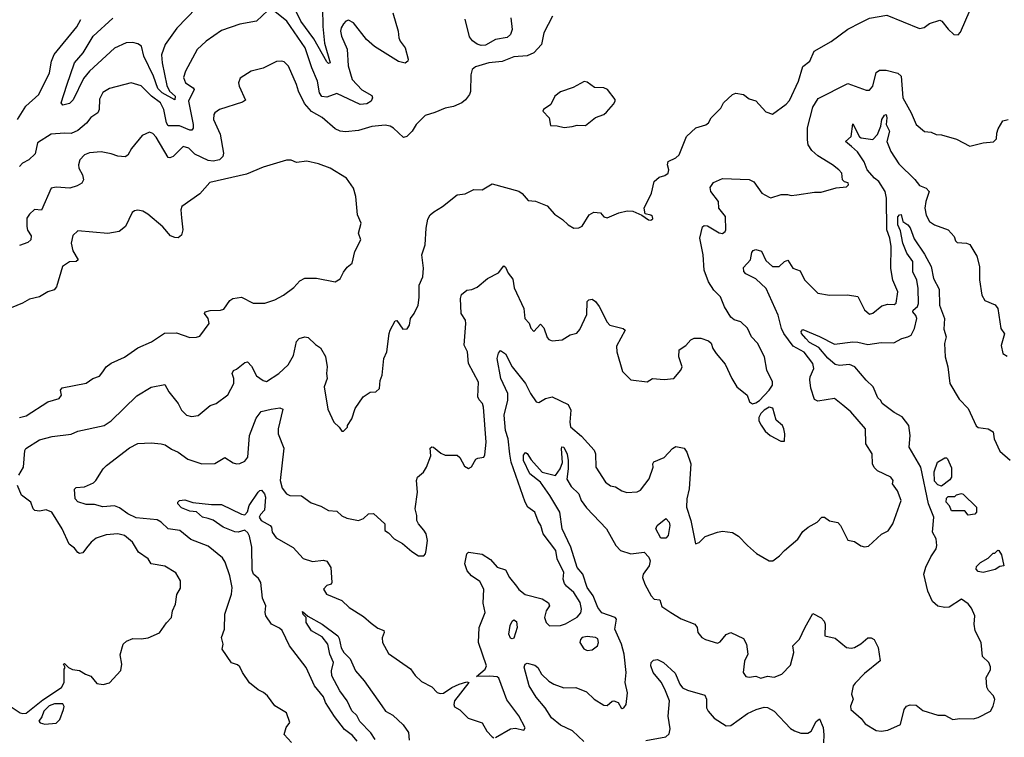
# Model space of a CAD drawing. Extents: x 1690054 to 1842981, y 782881 to 914114.
# Tile 383 of 656: x 1754567 to 1760462, y 875098 to 879393. Entities that reach past the tile are written whole.
import ezdxf

# ---------------------------------------------------------------- set-up
doc = ezdxf.new("R2010")
doc.units = 0

msp = doc.modelspace()

# ---------------------------------------------------------------- linework, layer by layer
at = {"layer": '0CON10XD'}
for points in [[(1759602.7, 879377.3), (1759655, 879402), (1759759.5, 879419.5), (1759955, 879341.4), (1759983, 879347), (1760015, 879370.8), (1760075, 879390), (1760087.5, 879385), (1760126.1, 879336.1), (1760160, 879305), (1760185, 879302.5), (1760200.7, 879319.3), (1760257.9, 879452.1), (1760286.2, 879495), (1760335, 879546.7), (1760365, 879563.3), (1760385, 879562.5), (1760415, 879543.8), (1760455, 879546.7), (1760499.5, 879580.5)], [(1756380.4, 879465), (1756382.7, 879352.7), (1756392.8, 879252.8), (1756425.5, 879135), (1756415, 879131.9), (1756405, 879141.1), (1756328.5, 879278.5), (1756249.3, 879385), (1756192, 879502)], [(1756052.4, 879447.6), (1755985, 879384.3), (1755885, 879365.6), (1755775, 879329.5), (1755684.2, 879265), (1755630, 879215), (1755560.5, 879085), (1755547.9, 879047.9), (1755559.4, 879015), (1755606, 878986), (1755611.9, 878975), (1755578.1, 878905), (1755604.7, 878765.3), (1755606, 878744), (1755598.1, 878731.9), (1755585, 878731.3), (1755522.8, 878757.2), (1755455, 878757.8), (1755445, 878776), (1755430.2, 878855), (1755409.2, 878895), (1755356, 878936), (1755295, 878998.1), (1755235, 879015.7), (1755105, 878981.1), (1755065, 878956.9), (1755045, 878916.7), (1755043.6, 878855), (1755034, 878836), (1754992.4, 878807.6), (1754966.8, 878773.2), (1754915, 878729.1), (1754875, 878712.7), (1754835, 878713.2), (1754755, 878707.7), (1754674.1, 878655.9), (1754660.3, 878589.7), (1754620.8, 878555), (1754584.7, 878535.3), (1754566.4, 878515)], [(1755625, 879464.4), (1755508.1, 879341.9), (1755437.9, 879245), (1755416.9, 879183.1), (1755420.6, 879135), (1755448.6, 878998.6), (1755464.7, 878964.7), (1755497.5, 878935), (1755495, 878914), (1755419.6, 878955), (1755395, 878980.5), (1755368.6, 879055), (1755309.8, 879175), (1755296, 879235), (1755275, 879249.5), (1755245, 879257.5), (1755205, 879255.3), (1755135, 879223.4), (1754985.5, 879085), (1754949.5, 879040.5), (1754887, 878913), (1754865, 878892.4), (1754825, 878881.9), (1754814.4, 878895), (1754848.3, 879001.7), (1754894.5, 879135), (1754947.5, 879195), (1755007.1, 879295), (1755125, 879403.1)], [(1756800.6, 879435), (1756833.1, 879325), (1756836.2, 879285), (1756844.1, 879264.1), (1756874.4, 879225), (1756893, 879157), (1756890, 879145), (1756875, 879134), (1756835, 879142.2), (1756692, 879232), (1756644.1, 879274.1), (1756565, 879374.4), (1756535, 879390), (1756520, 879385), (1756505, 879367.5), (1756491.2, 879345), (1756488.5, 879325), (1756494.6, 879295), (1756527.4, 879217.4), (1756533, 879117), (1756558.5, 879035), (1756615, 878973.9), (1756675, 878939.6), (1756680, 878925), (1756671.1, 878905), (1756645, 878888.7), (1756605, 878886.6), (1756465, 878952.2), (1756405, 878929.1), (1756375, 878933.6), (1756361.1, 878955), (1756350.7, 879025), (1756315.2, 879105), (1756275.2, 879225), (1756165.4, 879385), (1756085, 879450.8)], [(1754553.6, 878796.4), (1754603.1, 878875), (1754680.9, 878945), (1754744.7, 879075.3), (1754756.8, 879145), (1754773, 879185), (1754909, 879351), (1754932.1, 879395)], [(1754562.7, 876667.3), (1754590, 876715), (1754597.5, 876815), (1754604.5, 876825.5), (1754685, 876879.1), (1754762, 876898), (1754875, 876913.2), (1754915, 876929.3), (1755072.5, 876965), (1755115, 876992.5), (1755269.1, 877140.9), (1755355, 877193.8), (1755435, 877210), (1755460, 877165), (1755516.5, 877095), (1755536.2, 877056.2), (1755565, 877026), (1755595, 877017.5), (1755635, 877024.3), (1755706.8, 877083.2), (1755742.5, 877095), (1755812.3, 877147.7), (1755849.4, 877215), (1755849.4, 877245), (1755840, 877275), (1755846.4, 877293.6), (1755865, 877301.2), (1755915, 877341.2), (1755930, 877345), (1755955, 877318.8), (1755985, 877261.4), (1756025, 877232.5), (1756045, 877228), (1756118, 877275), (1756173.4, 877326.6), (1756206.4, 877383.6), (1756223.6, 877466.4), (1756241.2, 877485), (1756275, 877495.8), (1756295, 877490.8), (1756338, 877448), (1756368.2, 877428.2), (1756397.9, 877377.9), (1756408.6, 877315), (1756404.2, 877275), (1756408, 877245), (1756389.2, 877195), (1756412.3, 877062.3), (1756447.5, 876985), (1756480, 876955), (1756495, 876930), (1756505, 876930), (1756530, 876955), (1756530, 876965), (1756555.9, 877004.1), (1756576.2, 877065), (1756623.8, 877135), (1756665, 877164), (1756700, 877165), (1756721.2, 877185), (1756725.8, 877234.2), (1756738, 877265), (1756747.5, 877365), (1756765.6, 877405), (1756778.6, 877515), (1756786, 877535), (1756815, 877590), (1756825, 877592.5), (1756861.7, 877541.7), (1756886.4, 877543.6), (1756901.2, 877565), (1756906, 877605), (1756929.2, 877635), (1756951.9, 877685), (1756959.4, 877730.6), (1756957.8, 877805), (1756981.1, 877855), (1756984.4, 877905), (1756974.3, 877985), (1756994.4, 878045.6), (1757000, 878145), (1757011.5, 878198.5), (1757025, 878224.2), (1757046, 878244), (1757098.6, 878275), (1757186.7, 878345), (1757235, 878350), (1757285, 878376.7), (1757335, 878374.2), (1757395, 878410), (1757555, 878366.7), (1757575, 878352.5), (1757610.5, 878310.5), (1757655, 878306.2), (1757725, 878278.8), (1757768.3, 878228.3), (1757817.3, 878197.3), (1757850, 878165), (1757885, 878146.2), (1757915, 878148), (1757935, 878156.7), (1757976.2, 878225), (1758005, 878241.2), (1758045, 878236.2), (1758065, 878213.8), (1758085, 878206.7), (1758155, 878236.2), (1758205, 878250), (1758237.5, 878247.5), (1758292.5, 878222.5), (1758332.5, 878195), (1758345.8, 878194.2), (1758358.6, 878201.4), (1758356, 878215), (1758345, 878223.8), (1758311.7, 878231.7), (1758306.7, 878265), (1758349.2, 878355), (1758365.9, 878424.1), (1758395, 878451.2), (1758429.5, 878460.5), (1758448.8, 878475), (1758453.8, 878495), (1758446.2, 878525), (1758450, 878545), (1758495, 878566.9), (1758515.4, 878584.6), (1758560, 878695), (1758615, 878746.2), (1758675, 878764.2), (1758691.2, 878775), (1758706.2, 878805), (1758765, 878863.3), (1758781.2, 878895), (1758833.8, 878945), (1758855, 878954.2), (1758900, 878945), (1758935, 878918.8), (1758975, 878906.7), (1759035, 878842.5), (1759075, 878827.5), (1759155, 878888), (1759175, 878910), (1759230, 879025), (1759256.3, 879113.7), (1759297.1, 879145), (1759324.2, 879205), (1759425, 879262.5), (1759525, 879337.5), (1759602.7, 879377.3)], [(1757757.5, 879415), (1757705.8, 879315), (1757690.4, 879245), (1757646.1, 879193.9), (1757605, 879176.1), (1757525, 879171.1), (1757455, 879143.5), (1757375, 879135.4), (1757295, 879110.8), (1757276.2, 879095), (1757267.7, 879062.3), (1757266, 878964), (1757260, 878945), (1757236.6, 878913.4), (1757213.3, 878895), (1757165, 878872.9), (1757115, 878863.8), (1757053.2, 878836.8), (1756995, 878820), (1756940, 878765), (1756916.7, 878725), (1756885, 878693.3), (1756865, 878688.8), (1756805, 878744), (1756785, 878755.8), (1756755, 878762), (1756676, 878754), (1756595, 878729.2), (1756517.9, 878722.1), (1756485, 878726.9), (1756455, 878740), (1756377.9, 878807.9), (1756315, 878844.5), (1756271.9, 878891.9), (1756235.6, 878965), (1756224.4, 879005), (1756175.6, 879115), (1756150.9, 879140.9), (1756135, 879145.6), (1756105, 879142.2), (1756025, 879104), (1755952.5, 879085), (1755886.2, 879043.8), (1755878, 879015), (1755881.4, 878995), (1755918.3, 878911.7), (1755900.5, 878899.5), (1755763.8, 878855), (1755735, 878836), (1755729.2, 878825), (1755727.8, 878795), (1755767.9, 878707.9), (1755788.1, 878595), (1755782.9, 878575), (1755764, 878555), (1755725, 878545.9), (1755695, 878551.2), (1755615, 878588.9), (1755579.2, 878625), (1755545, 878633.3), (1755485.2, 878574.8), (1755465, 878566), (1755455, 878568.8), (1755385, 878690.8), (1755365, 878712), (1755345, 878720), (1755300.3, 878699.7), (1755237, 878623), (1755215, 878582), (1755198.5, 878571.5), (1755155, 878575.5), (1755115, 878590.4), (1755055, 878601.8), (1754984.6, 878595.4), (1754955, 878584), (1754928, 878555), (1754919.2, 878525), (1754920.8, 878505), (1754942.5, 878465), (1754950, 878435), (1754938.8, 878415), (1754911.7, 878398.3), (1754867.5, 878385), (1754785, 878390.4), (1754755, 878384), (1754697.5, 878252.5), (1754655, 878258), (1754625, 878230), (1754610.6, 878205), (1754608.8, 878155), (1754613.8, 878133.8), (1754635, 878098.8), (1754633.6, 878075), (1754615, 878059.2), (1754565, 878042.1)], [(1757508.2, 879405), (1757515.6, 879335), (1757505.6, 879305), (1757485, 879286.4), (1757415, 879275.5), (1757355, 879241.6), (1757329.7, 879239.7), (1757305, 879247.3), (1757277.7, 879267.7), (1757260.7, 879290.7), (1757235, 879396)], [(1756987.3, 876337.3), (1756954.7, 876374.7), (1756945.5, 876395), (1756945.4, 876425), (1756935.5, 876465), (1756947.9, 876565), (1756942.5, 876635), (1756948.1, 876655), (1756985, 876684.2), (1757002.5, 876715), (1757028.3, 876781.7), (1757025, 876827.5), (1757035, 876836.2), (1757045, 876833.8), (1757088.3, 876798.3), (1757115, 876785.8), (1757186.1, 876786.1), (1757202.5, 876772.5), (1757230.5, 876720.5), (1757255, 876707.5), (1757273, 876717), (1757298.3, 876761.7), (1757310.8, 876769.2), (1757345, 876773.8), (1757351.7, 876788.3), (1757360, 876865), (1757344.4, 877074.4), (1757338.8, 877095), (1757317.7, 877117.7), (1757310.8, 877135), (1757313.4, 877223.4), (1757253.6, 877335), (1757247.8, 877405), (1757228.5, 877445), (1757238.2, 877575), (1757236.7, 877595), (1757209.4, 877635), (1757206.3, 877725), (1757212.5, 877747.5), (1757245, 877774.4), (1757275, 877777.8), (1757305, 877792.1), (1757366.9, 877843.1), (1757433, 877877), (1757465, 877920), (1757475, 877912.5), (1757492, 877875), (1757519.4, 877839.4), (1757527.2, 877787.2), (1757584.4, 877665), (1757590.8, 877605), (1757616.6, 877576.6), (1757627.3, 877547.3), (1757645, 877527.5), (1757685, 877570), (1757705, 877548.8), (1757725, 877490), (1757735, 877478.1), (1757755, 877470.6), (1757815, 877477.5), (1757863.2, 877506.8), (1757902.7, 877517.3), (1757921.3, 877538.7), (1757962.1, 877627.9), (1757964.2, 877705.8), (1757975, 877716.7), (1757995, 877720), (1758015, 877706.7), (1758036.9, 877676.9), (1758085, 877583.3), (1758100, 877565), (1758180, 877545), (1758191.4, 877535), (1758140.5, 877439.5), (1758142, 877405), (1758176.4, 877286.4), (1758225, 877237.5), (1758323.6, 877226.4), (1758355, 877246), (1758425, 877240), (1758482.5, 877245), (1758526.2, 877295), (1758533.8, 877315), (1758513.8, 877375), (1758515, 877417.5), (1758555, 877443.3), (1758585, 877477.5), (1758605, 877487.5), (1758645, 877487.5), (1758690.7, 877470.7), (1758706.1, 877456.1), (1758716.7, 877425), (1758736.7, 877395), (1758791.2, 877331.2), (1758830, 877245), (1758860, 877195), (1758922.5, 877145), (1758936.4, 877106.4), (1758955, 877093.3), (1758975, 877098.8), (1758995.4, 877114.6), (1759054.2, 877175), (1759074, 877205), (1759073.8, 877225), (1759040, 877295), (1759025.7, 877375), (1758985, 877456.2), (1758948, 877495), (1758925, 877546.9), (1758885, 877584), (1758845, 877596.7), (1758825, 877612.5), (1758786.2, 877675), (1758762.9, 877735), (1758723.6, 877773.6), (1758691.4, 877825), (1758664.3, 877894.3), (1758658.6, 877985), (1758640, 878085), (1758655.8, 878154.2), (1758665, 878162), (1758685, 878159.4), (1758755, 878118), (1758775, 878112.9), (1758791.2, 878125), (1758794.1, 878135.9), (1758792.2, 878215), (1758753.5, 878265), (1758750.4, 878305), (1758705, 878364.2), (1758701.7, 878388.3), (1758720.9, 878419.1), (1758775, 878443.1), (1758935, 878436), (1758963.2, 878423.2), (1759010, 878355), (1759055, 878330), (1759065, 878327.5), (1759126.4, 878346.4), (1759163.6, 878346.4), (1759185, 878340), (1759220, 878345), (1759325, 878361.2), (1759365, 878360), (1759455, 878386), (1759517, 878393), (1759530, 878405), (1759526.4, 878416.4), (1759505, 878422.5), (1759493.9, 878433.9), (1759488.8, 878475), (1759471.2, 878495), (1759434, 878525), (1759345, 878577.5), (1759309.7, 878609.7), (1759288.5, 878645), (1759282.9, 878675), (1759284, 878746), (1759315, 878870), (1759347.7, 878922.3), (1759525, 879011.4), (1759635, 878972.2), (1759655, 878971.9), (1759675.4, 878995), (1759695, 879078), (1759715, 879091.4), (1759755, 879091.4), (1759825, 879073.1), (1759844.4, 879055), (1759853.6, 878925), (1759903.6, 878836.4), (1759934.2, 878765), (1759985, 878724.2), (1760025, 878720.8), (1760055, 878706.2), (1760085, 878703.8), (1760175, 878678), (1760255, 878636.7), (1760335, 878656.7), (1760397, 878663), (1760415, 878680), (1760416.7, 878715), (1760425, 878740), (1760453, 878787), (1760485, 878796.7)], [(1757827, 878747), (1757875, 878754), (1757905, 878761.2), (1757955, 878760), (1758015, 878807.5), (1758063.6, 878826.4), (1758079.5, 878840.5), (1758123, 878887), (1758132.5, 878905), (1758132.5, 878915), (1758085.9, 878975.9), (1758065, 878986), (1758007.7, 878987.7), (1757965, 879020), (1757946.4, 879023.6), (1757881.7, 878988.3), (1757805, 878961.2), (1757770, 878935), (1757747.5, 878885), (1757702.5, 878855), (1757700, 878845), (1757737.5, 878805), (1757745, 878760), (1757785, 878758.8), (1757827, 878747)], [(1757502.5, 876792.5), (1757491, 876885), (1757476, 876935), (1757467.6, 877025), (1757488.7, 877115), (1757490.3, 877155), (1757447, 877245), (1757425.7, 877365), (1757432.7, 877397.3), (1757445, 877413.3), (1757475, 877392.9), (1757516.4, 877315), (1757596, 877216), (1757625.3, 877155), (1757658.6, 877105), (1757675, 877101.2), (1757715, 877126.5), (1757755, 877136.6), (1757849.8, 877089.8), (1757865.8, 877055), (1757860.8, 876985), (1757865.3, 876955.3), (1757930.4, 876900.4), (1758006.9, 876816.9), (1758013.5, 876795), (1758015.7, 876715), (1758074.4, 876625), (1758105, 876602.5), (1758135, 876596.2), (1758172.8, 876572.8), (1758202.6, 876562.6), (1758263.8, 876566.2), (1758283.7, 876576.3), (1758336, 876645), (1758360, 876715), (1758357.5, 876735), (1758363.6, 876746.4), (1758425, 876772), (1758475, 876826.2), (1758495, 876838.8), (1758545, 876828.8), (1758561.2, 876805), (1758584.3, 876735), (1758574.3, 876585), (1758561.1, 876525), (1758559.2, 876475), (1758585.8, 876395), (1758612.5, 876255), (1758635, 876264.2), (1758670.8, 876299.2), (1758745, 876326), (1758775, 876332), (1758835, 876324.3), (1758871.1, 876301.1), (1758923.8, 876245), (1758978.3, 876198.3), (1759055, 876153.3), (1759076.1, 876153.9), (1759115.8, 876184.2), (1759145, 876216.7), (1759225, 876284), (1759255, 876328.8), (1759286.7, 876355), (1759342.5, 876385), (1759370, 876415), (1759385, 876416.2), (1759415, 876394), (1759465, 876384.2), (1759481.4, 876365), (1759525, 876277.5), (1759565, 876270), (1759603.2, 876243.2), (1759625, 876238), (1759648.3, 876241.7), (1759725.9, 876314.1), (1759767.3, 876332.7), (1759794.2, 876375), (1759844.4, 876515), (1759823.1, 876573.1), (1759792.5, 876615), (1759797.5, 876635), (1759782.5, 876655), (1759702.7, 876692.7), (1759682.6, 876712.6), (1759673.3, 876735), (1759671.5, 876795), (1759633.3, 876855), (1759630, 876945), (1759544, 877045), (1759496, 877085), (1759445, 877125.8), (1759345, 877110.4), (1759325, 877119.2), (1759303, 877187), (1759296.8, 877236.8), (1759298.9, 877255), (1759321.5, 877305), (1759316.2, 877335), (1759263.8, 877403.8), (1759198, 877438), (1759142.9, 877515), (1759127.8, 877545), (1759107.7, 877625), (1759036.1, 877785), (1758975, 877842.3), (1758915, 877872.2), (1758901.6, 877885), (1758901, 877909), (1758941.8, 877955), (1758950.4, 877999.6), (1758958.8, 878011.2), (1758975, 878017.2), (1759007.7, 878007.7), (1759035, 877951.1), (1759075, 877916.2), (1759113.3, 877916.7), (1759145, 877946.7), (1759165, 877954.3), (1759196, 877906), (1759239.5, 877889.5), (1759266, 877836), (1759345, 877756.7), (1759415, 877744.2), (1759523, 877747), (1759585, 877736.2), (1759625.9, 877655.9), (1759655, 877631.2), (1759675, 877636.2), (1759729.1, 877680.9), (1759765, 877690), (1759802.2, 877687.8), (1759815, 877696.7), (1759823.8, 877765), (1759795.3, 877835), (1759783.5, 877903.5), (1759785.3, 878034.7), (1759776, 878085), (1759758.1, 878135), (1759756.2, 878325), (1759748.1, 878365), (1759710.2, 878425), (1759684.3, 878444.3), (1759641.6, 878495), (1759622, 878542), (1759583.1, 878603.1), (1759546.7, 878635), (1759511.2, 878665), (1759545.8, 878695), (1759555, 878770), (1759595, 878692.5), (1759605.6, 878685.6), (1759675, 878675.8), (1759703.3, 878706.7), (1759723.5, 878755), (1759728.5, 878795), (1759745, 878822.5), (1759755, 878826), (1759759.5, 878805), (1759754, 878765), (1759775.6, 878725), (1759758.8, 878665), (1759782.3, 878605), (1759829.7, 878529.7), (1759926.4, 878436.4), (1759955, 878400), (1759995, 878384.4), (1760012.9, 878365), (1759991.6, 878305), (1759986.1, 878265), (1759995, 878224), (1760015, 878186), (1760044.6, 878164.6), (1760125.6, 878135.6), (1760161.2, 878095), (1760169.5, 878069.5), (1760180.2, 878060.2), (1760235, 878055.8), (1760255, 878048), (1760297.9, 877977.9), (1760312.7, 877915), (1760313.9, 877836.1), (1760326.9, 877745), (1760345, 877712), (1760407, 877687), (1760424.1, 877664.1), (1760442, 877545), (1760463.6, 877513.6), (1760442.3, 877442.3), (1760453.8, 877395), (1760478.3, 877378.3)], [(1754565, 877011.4), (1754605, 877022.9), (1754735, 877105.6), (1754804.3, 877125.7), (1754818, 877145), (1754812, 877175), (1754820.3, 877189.7), (1754965, 877218), (1755004.3, 877245.7), (1755045, 877260), (1755065, 877286.2), (1755084.4, 877315), (1755115, 877337.5), (1755195, 877372.9), (1755275, 877429.2), (1755356.7, 877465), (1755433.4, 877516.6), (1755505, 877518.6), (1755585, 877491.4), (1755625, 877491.9), (1755645, 877498.6), (1755700.8, 877575), (1755696, 877605), (1755672.5, 877635), (1755677.5, 877645), (1755706.8, 877653.2), (1755770, 877655), (1755789.1, 877660.9), (1755825, 877713.3), (1755842.5, 877725), (1755895, 877732.9), (1755965, 877695.8), (1756035, 877696.9), (1756093.6, 877716.4), (1756146.2, 877745), (1756209.3, 877790.7), (1756245, 877830), (1756275, 877846), (1756345, 877845.8), (1756455, 877823.3), (1756485, 877842.5), (1756505, 877882.5), (1756528.3, 877911.7), (1756557.5, 877935), (1756573.8, 878005), (1756610, 878075), (1756596.2, 878115), (1756611.2, 878175), (1756588.8, 878225), (1756579.2, 878335), (1756565.6, 878385.6), (1756524.3, 878444.3), (1756425.4, 878505.4), (1756355, 878530), (1756285.9, 878545.9), (1756225, 878539.2), (1756191.4, 878551.4), (1756165, 878551.8), (1756025, 878510.5), (1755925, 878467.7), (1755705, 878418.5), (1755645, 878351.5), (1755538.6, 878275), (1755531.8, 878255), (1755536.6, 878206.6), (1755543.5, 878135), (1755535, 878103.3), (1755515, 878088), (1755495, 878089.2), (1755470.2, 878100.2), (1755423.6, 878153.6), (1755335, 878229.2), (1755305, 878246.2), (1755275, 878253.3), (1755255, 878250), (1755240.5, 878239.5), (1755200, 878155), (1755162.5, 878125), (1755095, 878113.3), (1754915, 878129.2), (1754885, 878102), (1754875.5, 878055), (1754885, 878010), (1754916.7, 877955), (1754905, 877946.7), (1754865, 877942.9), (1754823.8, 877915), (1754788, 877795), (1754774.1, 877775.9), (1754735, 877763.8), (1754685.8, 877734.2), (1754625, 877721.2), (1754584.2, 877695.8), (1754515, 877669.2)], [(1757945, 875072.2), (1757876.4, 875136.4), (1757805, 875170.5), (1757750, 875215), (1757713.5, 875275), (1757658.7, 875338.6), (1757618.1, 875405), (1757586.7, 875516.7), (1757592.8, 875535), (1757605, 875541.2), (1757650.4, 875530.4), (1757669.7, 875515), (1757691.5, 875475), (1757735, 875433.8), (1757765, 875415.5), (1757825, 875393.3), (1757897.5, 875395), (1757960.3, 875370.3), (1758007.1, 875325), (1758065, 875290.5), (1758085, 875287.1), (1758115, 875314.2), (1758125, 875315.7), (1758150, 875305), (1758167.5, 875275), (1758175, 875270), (1758185, 875273.3), (1758197.5, 875295), (1758205.5, 875364.5), (1758192.5, 875425), (1758198, 875485), (1758186.7, 875595), (1758169.3, 875655), (1758131, 875745), (1758139.4, 875805), (1758132, 875815), (1758053, 875843), (1758028.2, 875875), (1758000.7, 875945), (1757964.7, 875995), (1757937.8, 876075), (1757903.7, 876115), (1757867.5, 876235), (1757815.5, 876345), (1757800.6, 876445), (1757741.8, 876545), (1757684.4, 876624.4), (1757620.8, 876675), (1757583, 876755), (1757582.7, 876787.3), (1757595, 876802.9), (1757605, 876796.9), (1757629.2, 876759.2), (1757695, 876685.5), (1757774.5, 876665.5), (1757802.9, 876705), (1757816.8, 876743.2), (1757810, 876825), (1757813.8, 876836.2), (1757825, 876835.2), (1757845, 876792.5), (1757850.5, 876755), (1757850.9, 876705), (1757842.4, 876642.4), (1757868, 876598), (1757914.4, 876555), (1757929.6, 876515), (1757960.4, 876470.4), (1758080, 876345), (1758136, 876245), (1758165, 876216), (1758225, 876195.7), (1758305, 876205.4), (1758334.7, 876175), (1758341.2, 876155), (1758335.3, 876124.7), (1758300, 876075), (1758295.6, 876055), (1758309.5, 876015), (1758347.1, 875945), (1758365, 875924.2), (1758400.3, 875920.3), (1758411.4, 875881.4), (1758464.6, 875844.6), (1758527.5, 875807.5), (1758610, 875775), (1758623.3, 875755), (1758626.2, 875725), (1758652, 875695), (1758672.8, 875682.8), (1758745, 875660.6), (1758760.6, 875669.4), (1758796.7, 875713.3), (1758825, 875724.7), (1758899.8, 875689.8), (1758917.8, 875655), (1758925.7, 875595), (1758906.4, 875553.6), (1758898.1, 875485), (1758915, 875461.4), (1758935, 875457.1), (1758973.9, 875463.9), (1759005, 875452.5), (1759045, 875464), (1759085, 875458), (1759130, 875475), (1759181.2, 875528.8), (1759201.4, 875605), (1759196.7, 875645), (1759235.5, 875684.5), (1759267.6, 875752.4), (1759315, 875838.8), (1759365, 875813.1), (1759383.8, 875793.8), (1759388.8, 875775), (1759387.5, 875705), (1759450.3, 875690.3), (1759517.5, 875635), (1759545, 875630.6), (1759566, 875635), (1759603.8, 875656.2), (1759645, 875692.9), (1759665, 875692.9), (1759682.5, 875682.5), (1759706.9, 875635), (1759718, 875555), (1759625, 875480), (1759568.3, 875421.7), (1759558, 875405), (1759548, 875355), (1759558, 875325), (1759542, 875285), (1759544, 875265), (1759605, 875210.8), (1759629.1, 875179.1), (1759695, 875138.8), (1759725, 875134.2), (1759765, 875140.7), (1759841.4, 875175), (1759862.5, 875265), (1759875.8, 875284.2), (1759898.3, 875291.7), (1759935, 875290), (1759975, 875258.6), (1760065, 875229.2), (1760105, 875229.4), (1760154.6, 875204.6), (1760195, 875210), (1760275, 875207.5), (1760305, 875215.7), (1760380, 875255), (1760396.1, 875283.9), (1760405.3, 875324.7), (1760396.8, 875345), (1760366.9, 875376.9), (1760356.9, 875396.9), (1760353.5, 875455), (1760378.8, 875501.2), (1760379.5, 875519.5), (1760369.4, 875545), (1760331.1, 875581.1), (1760323.8, 875665), (1760286.7, 875735), (1760282.1, 875775), (1760286, 875825), (1760265, 875870.8), (1760245, 875895.8), (1760205, 875924.2), (1760132.5, 875877.5), (1760105, 875875.2), (1760063.6, 875883.6), (1760031.5, 875911.5), (1760003.2, 875973.2), (1759980.9, 876075), (1759993, 876117), (1760021.7, 876178.3), (1760054.4, 876225), (1760058.8, 876245), (1760054.4, 876285), (1760031.8, 876325), (1760040.5, 876415), (1760009, 876495), (1759961.4, 876715), (1759892.2, 876835), (1759898.2, 876905), (1759890.6, 876965), (1759851.4, 877015), (1759802.3, 877042.3), (1759731.2, 877095), (1759723, 877113), (1759705, 877130), (1759676.7, 877195), (1759634.2, 877235), (1759568, 877315), (1759535, 877328.5), (1759475, 877323.4), (1759449.5, 877329.5), (1759405, 877366.8), (1759351.3, 877431.3), (1759295, 877461.7), (1759274.6, 877484.6), (1759247.8, 877515), (1759245, 877527.5), (1759255, 877539.2), (1759355, 877497.1), (1759445, 877450.5), (1759555, 877464.6), (1759585, 877463.2), (1759645, 877448.1), (1759725, 877461.9), (1759800.6, 877459.4), (1759847.5, 877485), (1759885, 877494.2), (1759904.4, 877505.6), (1759925.3, 877544.7), (1759938.2, 877605), (1759933, 877623), (1759914.4, 877645), (1759915.8, 877655), (1759942.9, 877677.1), (1759949.2, 877695), (1759945.6, 877785), (1759937.9, 877835), (1759914.1, 877884.1), (1759915.3, 877945), (1759878.5, 877995), (1759855, 878055.6), (1759839.9, 878129.9), (1759824.3, 878165.7), (1759825, 878212.5), (1759835, 878226), (1759845, 878227.5), (1759854, 878185), (1759885, 878165.6), (1759897.4, 878147.4), (1759921.8, 878081.8), (1759985, 877990), (1760023.1, 877915), (1760037.3, 877845), (1760071.1, 877781.1), (1760074.7, 877685), (1760104.5, 877605), (1760100.3, 877540.3), (1760114, 877495), (1760104.5, 877455.5), (1760108.5, 877375), (1760124.7, 877314.7), (1760136.5, 877215), (1760192.1, 877122.1), (1760246.2, 877066.2), (1760292.7, 876962.7), (1760305, 876953.1), (1760364.4, 876944.4), (1760395.6, 876925.6), (1760401.5, 876885), (1760435, 876810), (1760497.5, 876757.5)], [(1756195, 875066.7), (1756151.2, 875115), (1756163.2, 875156.8), (1756183.6, 875186.4), (1756165, 875243.3), (1756095.5, 875285.5), (1756051.2, 875345), (1756025.8, 875365.8), (1755995, 875381.2), (1755943.4, 875423.4), (1755900, 875485), (1755885, 875520), (1755871.7, 875531.7), (1755834.3, 875544.3), (1755779.2, 875625), (1755785.6, 875655), (1755774.4, 875695.6), (1755793.3, 875745), (1755795.5, 875835), (1755836.1, 875953.9), (1755838.8, 875995), (1755824.8, 876065), (1755796.4, 876146.4), (1755781.3, 876171.3), (1755695, 876241.8), (1755590.8, 876280.8), (1755525, 876335.4), (1755455, 876345.5), (1755413.3, 876385), (1755389.4, 876399.4), (1755265, 876410.8), (1755213.5, 876435), (1755165, 876470.6), (1755135, 876482.4), (1755065, 876477.5), (1755015, 876491.2), (1754965, 876491.9), (1754915, 876508.1), (1754899.4, 876525), (1754895, 876582.5), (1754905, 876593.3), (1754955, 876596.2), (1755008.8, 876621.2), (1755023.3, 876635), (1755066.7, 876705), (1755086.7, 876725), (1755225, 876831.2), (1755275, 876856), (1755355, 876860), (1755415, 876854.3), (1755438, 876848), (1755475, 876821.9), (1755515, 876804.4), (1755572.8, 876762.8), (1755657.5, 876735), (1755735, 876735.8), (1755795, 876772.9), (1755845, 876741.1), (1755865, 876734.3), (1755885, 876735.8), (1755915, 876751.2), (1755932.2, 876775), (1755943.8, 876905), (1755981.9, 877008.1), (1756012.4, 877047.6), (1756072, 877062), (1756125, 877070), (1756142.7, 877062.7), (1756114, 876945), (1756115.5, 876915), (1756148.7, 876828.7), (1756125.5, 876635), (1756139.2, 876589.2), (1756165, 876555.8), (1756185, 876544.3), (1756255, 876542.5), (1756311.9, 876501.9), (1756370.8, 876480.8), (1756415, 876456.2), (1756465, 876451.2), (1756495, 876424), (1756525, 876410), (1756595, 876396.2), (1756625, 876408), (1756655, 876435.8), (1756685, 876437.1), (1756753.8, 876375), (1756753.3, 876335), (1756775, 876321.2), (1756808.8, 876285), (1756858.2, 876258.2), (1756915, 876209.2), (1756955, 876184), (1756986.2, 876183.8), (1756996.7, 876195), (1757001.2, 876215), (1757008.6, 876275), (1757001.4, 876315), (1756987.3, 876337.3)], [(1759145, 876870), (1759148, 876915), (1759142, 876945), (1759134, 876965), (1759096.6, 876996.6), (1759077, 877067), (1759055, 877072.9), (1759024, 877056), (1759003.3, 877036.7), (1758992.3, 877012.3), (1758992.5, 876992.5), (1759005.9, 876965.9), (1759030.8, 876930.8), (1759060, 876905), (1759125, 876871.2), (1759145, 876870)], [(1757415, 875096.7), (1757505, 875148.8), (1757535, 875153.3), (1757585, 875140), (1757592.5, 875155), (1757555.5, 875225.5), (1757482.9, 875322.9), (1757435, 875452.5), (1757425, 875458.8), (1757382.7, 875462.7), (1757302.5, 875462.5), (1757353.8, 875505), (1757361.4, 875525), (1757313.6, 875665), (1757317.1, 875755), (1757354.2, 875845), (1757341.4, 875901.4), (1757346.2, 875985), (1757321.2, 876031.2), (1757272.9, 876065), (1757245.6, 876095), (1757233.1, 876136.9), (1757244, 876195), (1757255, 876206.7), (1757335, 876194), (1757385, 876161.2), (1757425, 876116), (1757475, 876100), (1757500, 876055), (1757541.9, 876001.9), (1757555, 875982.5), (1757593.3, 875953.3), (1757695, 875926.8), (1757732.2, 875902.2), (1757738.1, 875885), (1757718.9, 875855), (1757710, 875815), (1757720, 875785), (1757740, 875765), (1757805, 875766.5), (1757835, 875776.8), (1757905, 875816.2), (1757926.8, 875843.2), (1757930, 875865), (1757922.5, 875905), (1757884.7, 875965), (1757841.5, 876001.5), (1757829.2, 876019.2), (1757821.2, 876045), (1757824.7, 876085), (1757784.4, 876165), (1757776.2, 876215), (1757701.6, 876315), (1757687.4, 876365), (1757671, 876391), (1757651.4, 876445), (1757609.5, 876475), (1757592.7, 876505), (1757509, 876745), (1757502.5, 876792.5)], [(1760085, 876601.2), (1760065, 876608), (1760045, 876631.2), (1760042.3, 876687.7), (1760062, 876745), (1760105, 876770), (1760115, 876770), (1760122.5, 876765), (1760145, 876710), (1760145.5, 876655), (1760135, 876639.2), (1760085, 876601.2)], [(1754475, 875308), (1754570, 875245), (1754585, 875239.2), (1754605, 875242.9), (1754705, 875322.5), (1754818, 875395), (1754832.5, 875425), (1754833.6, 875506.4), (1754840, 875515), (1754830, 875535), (1754835, 875540), (1754860, 875515), (1754883, 875503), (1754925, 875497.5), (1754960, 875475), (1754993.6, 875463.6), (1755029.7, 875419.7), (1755066.8, 875413.2), (1755105.5, 875424.5), (1755171.7, 875498.3), (1755178.8, 875535), (1755169.5, 875590.5), (1755186.7, 875655), (1755206.4, 875673.6), (1755245, 875690), (1755295, 875686.2), (1755336.1, 875693.9), (1755405, 875723.3), (1755445, 875782.5), (1755475.9, 875814.1), (1755482, 875855), (1755500.8, 875895), (1755507.7, 875952.3), (1755529.3, 875990.7), (1755530, 876035), (1755502.7, 876082.7), (1755435, 876122.5), (1755355, 876136.7), (1755336.8, 876166.8), (1755277.5, 876205), (1755242, 876265), (1755195, 876305.6), (1755155, 876315.6), (1755085, 876310), (1755025, 876290), (1754995, 876266.7), (1754967.8, 876232.2), (1754945, 876202), (1754925, 876198), (1754915, 876203.8), (1754895, 876230), (1754862.9, 876252.9), (1754820.6, 876345), (1754758.6, 876445), (1754725, 876459.5), (1754685, 876450.9), (1754658, 876455), (1754648.1, 876465), (1754634.2, 876505), (1754576.9, 876546.9), (1754554, 876605)], [(1756586.7, 875075), (1756559.2, 875109.3), (1756510.9, 875145), (1756451.7, 875221.7), (1756398.7, 875305), (1756385, 875340.5), (1756332.5, 875405), (1756281.8, 875515), (1756182.5, 875645), (1756137.6, 875737.6), (1756121.9, 875751.9), (1756075, 875774.4), (1756040.9, 875825), (1756036.5, 875845), (1756040, 875885), (1756020.4, 875930.4), (1756010.2, 876025), (1755997.3, 876047.3), (1755967.5, 876075), (1755959.1, 876099.1), (1755956.4, 876235), (1755942.3, 876302.3), (1755932.3, 876322.3), (1755915, 876337.5), (1755875, 876325.8), (1755855, 876326.9), (1755785, 876355.6), (1755725, 876397.8), (1755695, 876407.6), (1755661.5, 876415), (1755626.4, 876446.4), (1755585, 876450.6), (1755535, 876470.3), (1755514.4, 876495), (1755514.3, 876505), (1755524.1, 876515.9), (1755555, 876519.1), (1755604.1, 876504.1), (1755715, 876491.1), (1755775, 876490.7), (1755895, 876434.2), (1755915, 876430), (1755931.7, 876448.3), (1755940, 876485), (1755995, 876564.3), (1756005, 876576), (1756015, 876578), (1756032.3, 876555), (1756037.8, 876535), (1756033.1, 876456.9), (1756008.3, 876431.7), (1756001.2, 876415), (1756013.3, 876395), (1756066.7, 876365), (1756073.8, 876355), (1756078, 876325), (1756102.2, 876292.2), (1756203.4, 876233.4), (1756265, 876168), (1756319.8, 876149.8), (1756385, 876158.8), (1756405, 876152.3), (1756430.3, 876115), (1756435.8, 876025), (1756432.5, 876015), (1756405, 876006), (1756386.2, 875985), (1756403.3, 875955), (1756496.2, 875916.2), (1756540, 875875), (1756625, 875821.2), (1756670.8, 875780.8), (1756711.8, 875751.8), (1756746.3, 875736.3), (1756749.2, 875725), (1756737.8, 875692.2), (1756739.2, 875665), (1756775, 875600), (1756907.3, 875507.3), (1756935, 875466.7), (1756972.3, 875432.3), (1757035, 875400), (1757065.9, 875365.9), (1757085, 875359.2), (1757105, 875362.5), (1757155, 875395.8), (1757197.5, 875415), (1757245, 875430), (1757256.7, 875426.7), (1757170.8, 875315), (1757166.2, 875295), (1757170.5, 875280.5), (1757202.3, 875262.3), (1757253, 875213), (1757335, 875183.3), (1757363.3, 875135), (1757395, 875100), (1757405, 875093.8)], [(1760245, 876427.5), (1760225, 876452.5), (1760145, 876453.8), (1760133.8, 876483.8), (1760113.8, 876505), (1760115, 876530), (1760125, 876540), (1760165, 876540), (1760175, 876550), (1760205, 876556.7), (1760215, 876552.5), (1760296, 876475), (1760296.2, 876445), (1760285, 876433.3), (1760245, 876427.5)], [(1758405, 876288.9), (1758374.8, 876345), (1758384.2, 876365.8), (1758435, 876406.9), (1758455, 876385.9), (1758460.2, 876365), (1758448.7, 876305), (1758435, 876289.3), (1758405, 876288.9)], [(1760335, 876083.3), (1760305, 876090), (1760293.8, 876105), (1760295, 876120), (1760320, 876145), (1760365, 876170), (1760395, 876200), (1760405, 876200), (1760423, 876217), (1760430, 876215), (1760445, 876190), (1760460, 876125), (1760435, 876120), (1760407, 876103), (1760335, 876083.3)], [(1756695, 875085.5), (1756670, 875125), (1756602.7, 875192.7), (1756585, 875227.2), (1756555.5, 875255.5), (1756527.8, 875315), (1756483.4, 875375), (1756435.6, 875465), (1756434.1, 875495), (1756446.5, 875545), (1756424, 875595), (1756412.8, 875655), (1756378.5, 875698.5), (1756315, 875735.5), (1756282.9, 875785), (1756282.5, 875815), (1756265, 875832.5), (1756260, 875850), (1756292.5, 875822.5), (1756377.1, 875775), (1756470.8, 875705), (1756479.8, 875689.8), (1756492.3, 875632.3), (1756508.6, 875605), (1756545, 875567.5), (1756576.7, 875495), (1756628.6, 875435), (1756735.8, 875285.8), (1756756.5, 875255), (1756800.7, 875230.7), (1756863.2, 875173.2), (1756895.6, 875125.6), (1756898.8, 875081.2)], [(1757515, 875686.7), (1757505, 875691.9), (1757495.4, 875715), (1757504, 875766), (1757515, 875792), (1757525, 875800), (1757541.4, 875791.4), (1757545.2, 875755.2), (1757525, 875690.6), (1757515, 875686.7)], [(1757965, 875617.1), (1757995, 875621.2), (1758025.8, 875645), (1758031.4, 875665), (1758027.4, 875687.4), (1758014.4, 875694.4), (1757965, 875700.4), (1757935, 875694.3), (1757925, 875683.8), (1757921.1, 875665), (1757945, 875627.1), (1757965, 875617.1)], [(1758315, 875078.6), (1758435, 875101.2), (1758455, 875117.5), (1758462.3, 875147.7), (1758450, 875225), (1758456.8, 875316.8), (1758430, 875385), (1758406.9, 875426.9), (1758360, 875485), (1758346.7, 875525), (1758347.5, 875545), (1758360.7, 875559.3), (1758385, 875563.3), (1758422.5, 875545), (1758491.2, 875481.2), (1758520, 875415), (1758535, 875394.4), (1758565, 875378.9), (1758669.7, 875349.7), (1758678.1, 875325), (1758678.8, 875275), (1758688.8, 875255), (1758725, 875212), (1758796.9, 875166.9), (1758825, 875168.9), (1758925, 875239.5), (1758976.7, 875265), (1759025, 875278.5), (1759045, 875275.4), (1759084.3, 875255), (1759181.1, 875151.1), (1759205.4, 875135.4), (1759243.4, 875123.4), (1759285, 875122.5), (1759305, 875133.8), (1759335, 875192.5), (1759355, 875207.5), (1759377, 875157), (1759382.3, 875112.3), (1759379.2, 875065)], [(1754717, 875177), (1754785, 875182.5), (1754808, 875205), (1754830, 875265), (1754833, 875283), (1754825, 875297.5), (1754775, 875298.8), (1754744.2, 875285.8), (1754711.2, 875255), (1754699.5, 875220.5), (1754682.5, 875195), (1754690, 875185), (1754717, 875177)]]:
    msp.add_lwpolyline(points, dxfattribs=at)

doc.saveas('drawing.dxf')
